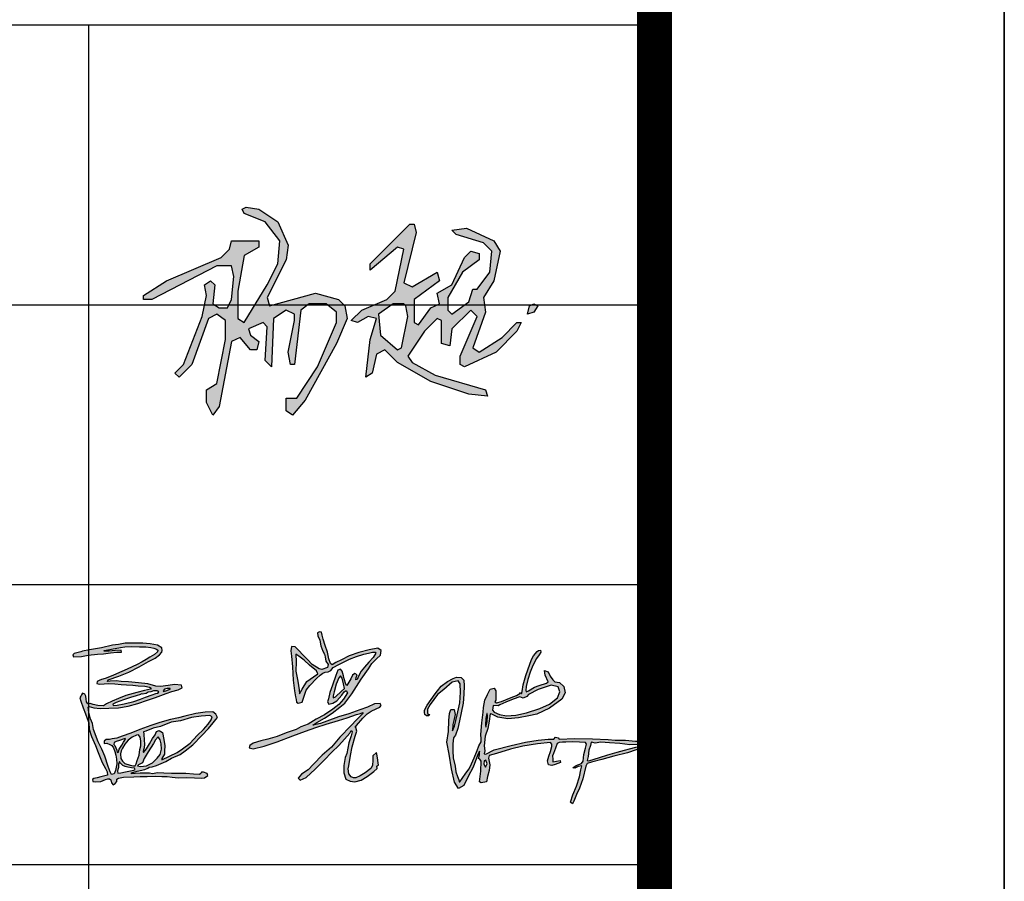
# Model space of a CAD drawing. Extents: x -302077 to 107904, y -9283 to 295706.
# Tile 276 of 297: x 105089 to 107904, y 187861 to 190324. Entities that reach past the tile are written whole.
import ezdxf

# ---------------------------------------------------------------- set-up
doc = ezdxf.new("R2010")
doc.units = 0
doc.header["$LTSCALE"] = 500
doc.header["$MEASUREMENT"] = 0
doc.layers.get('0').update_dxf_attribs({"linetype": 'CONTINUOUS'})
doc.layers.add('PUB_TITLE', color=4, linetype='CONTINUOUS')

# ---------------------------------------------------------------- blocks, each defined once
blk = doc.blocks.new('A$C0D8D3458')
at = {"linetype": 'Continuous'}
h = blk.add_hatch(color=256, dxfattribs=at)
h.paths.add_polyline_path([(125, 52), (124, 53), (119, 53), (112, 48), (113, 38), (121, 31), (123, 32), (126, 47)], flags=16)
h.paths.add_polyline_path([(186, 53), (188, 52), (186, 49), (183, 48), (184, 52)])
h.paths.add_polyline_path([(127, 91), (129, 91), (130, 87), (124, 63), (128, 61), (140, 68), (141, 64), (129, 55), (129, 44), (131, 43), (137, 51), (141, 53), (140, 58), (147, 62), (153, 75), (156, 78), (160, 77), (160, 74), (152, 68), (145, 56), (145, 50), (147, 48), (155, 54), (157, 60), (159, 60), (165, 68), (166, 78), (162, 82), (149, 86), (147, 88), (154, 89), (167, 83), (170, 78), (167, 64), (162, 56), (163, 49), (157, 32), (160, 30), (171, 37), (178, 44), (180, 44), (178, 40), (168, 30), (153, 23), (151, 24), (151, 28), (159, 47), (156, 50), (147, 41), (146, 33), (142, 34), (142, 45), (140, 46), (134, 40), (126, 28), (128, 25), (139, 19), (163, 12), (164, 9), (155, 10), (137, 16), (121, 25), (115, 31), (111, 29), (109, 20), (106, 18), (108, 36), (111, 46), (107, 47), (102, 44), (99, 45), (104, 50), (116, 55), (120, 59), (124, 79), (121, 80), (108, 69), (108, 72)])
h.paths.add_polyline_path([(49, 99), (55, 98), (64, 92), (69, 81), (68, 74), (59, 56), (60, 52), (82, 58), (93, 55), (96, 52), (97, 46), (92, 34), (77, 7), (71, 0), (68, 2), (68, 8), (73, 8), (83, 23), (92, 44), (92, 49), (87, 53), (79, 53), (75, 50), (72, 24), (70, 24), (69, 30), (72, 45), (72, 48), (68, 50), (62, 46), (61, 23), (58, 26), (59, 42), (57, 44), (50, 41), (51, 38), (55, 35), (54, 31), (51, 31), (46, 37), (42, 35), (36, 4), (33, 0), (30, 6), (30, 12), (35, 15), (39, 36), (39, 45), (35, 48), (31, 46), (23, 24), (17, 18), (15, 20), (19, 24), (28, 47), (30, 57), (29, 62), (32, 64), (34, 62), (33, 53), (36, 51), (40, 51), (42, 55), (43, 66), (42, 71), (35, 71), (4, 55), (0, 55), (0, 57), (11, 64), (37, 75), (41, 79), (42, 83), (55, 83), (55, 80), (48, 76), (45, 59), (45, 46), (48, 44), (59, 62), (64, 72), (65, 83), (58, 92), (48, 96), (47, 98)])
for points in [[(49, 99), (55, 98), (64, 92), (69, 81), (68, 74), (59, 56), (60, 52), (82, 58), (93, 55), (96, 52), (97, 46), (92, 34), (77, 7), (71, 0), (68, 2), (68, 8), (73, 8), (83, 23), (92, 44), (92, 49), (87, 53), (79, 53), (75, 50), (72, 24), (70, 24), (69, 30), (72, 45), (72, 48), (68, 50), (62, 46), (61, 23), (58, 26), (59, 42), (57, 44), (50, 41), (51, 38), (55, 35), (54, 31), (51, 31), (46, 37), (42, 35), (36, 4), (33, 0), (30, 6), (30, 12), (35, 15), (39, 36), (39, 45), (35, 48), (31, 46), (23, 24), (17, 18), (15, 20), (19, 24), (28, 47), (30, 57), (29, 62), (32, 64), (34, 62), (33, 53), (36, 51), (40, 51), (42, 55), (43, 66), (42, 71), (35, 71), (4, 55), (0, 55), (0, 57), (11, 64), (37, 75), (41, 79), (42, 83), (55, 83), (55, 80), (48, 76), (45, 59), (45, 46), (48, 44), (59, 62), (64, 72), (65, 83), (58, 92), (48, 96), (47, 98), (49, 99)], [(127, 91), (129, 91), (130, 87), (124, 63), (128, 61), (140, 68), (141, 64), (129, 55), (129, 44), (131, 43), (137, 51), (141, 53), (140, 58), (147, 62), (153, 75), (156, 78), (160, 77), (160, 74), (152, 68), (145, 56), (145, 50), (147, 48), (155, 54), (157, 60), (159, 60), (165, 68), (166, 78), (162, 82), (149, 86), (147, 88), (154, 89), (167, 83), (170, 78), (167, 64), (162, 56), (163, 49), (157, 32), (160, 30), (171, 37), (178, 44), (180, 44), (178, 40), (168, 30), (153, 23), (151, 24), (151, 28), (159, 47), (156, 50), (147, 41), (146, 33), (142, 34), (142, 45), (140, 46), (134, 40), (126, 28), (128, 25), (139, 19), (163, 12), (164, 9), (155, 10), (137, 16), (121, 25), (115, 31), (111, 29), (109, 20), (106, 18), (108, 36), (111, 46), (107, 47), (102, 44), (99, 45), (104, 50), (116, 55), (120, 59), (124, 79), (121, 80), (108, 69), (108, 72), (127, 91)], [(125, 52), (124, 53), (119, 53), (112, 48), (113, 38), (121, 31), (123, 32), (126, 47), (125, 52)], [(186, 53), (188, 52), (186, 49), (183, 48), (184, 52), (186, 53)]]:
    blk.add_lwpolyline(points, dxfattribs=at)
blk = doc.blocks.new('孟宪瑞')
h = blk.add_hatch(color=3)
h.paths.add_polyline_path([(2326.4, -442.2), (2320.2, -469.1), (2315.8, -505.3), (2317.7, -518.6), (2325.1, -489), (2329.3, -454.7), (2329.1, -442)], flags=16)
h.paths.add_polyline_path([(2392.1, -401.3), (2363.4, -398.6), (2358.8, -423.3), (2367.4, -436.7), (2397.6, -450.3), (2437.4, -459.8), (2489.7, -457.6), (2551.1, -448), (2626.9, -427.9), (2683.3, -404.4), (2730.3, -370.9), (2745.7, -338.7), (2736.1, -308.5), (2697.7, -298.1), (2623.4, -318.4), (2566.2, -344.8), (2557.4, -356.7), (2535.2, -364.4), (2517.9, -356.3), (2479.2, -366.7), (2437.1, -382.4), (2402.2, -395.8)], flags=16)
h.paths.add_polyline_path([(2917.7, -634.2), (2909.6, -631.1), (2903.5, -649.2), (2894.3, -674.8), (2887.6, -711.9), (2882.3, -733.1), (2891.1, -735.5), (2951.7, -719), (2999, -706.7), (3052.7, -695.1), (3094.5, -684.4), (3124.5, -678.9), (3160.6, -671.2), (3197.4, -664.6), (3187.3, -657.4), (3127.3, -655.8), (3070.1, -646.4), (3011.7, -639.5), (2963.4, -633.9), (2932.2, -637.3)], flags=16)
h.paths.add_polyline_path([(2299.4, -708.4), (2296.6, -726.7), (2305.6, -744), (2315, -725.3), (2308.7, -704.7)], flags=16)
h.paths.add_polyline_path([(1991.6, -416.6), (1991.6, -426.7), (1997.9, -431.6), (2003.8, -432.3), (1996.3, -439.6), (1983.9, -438), (1976, -431.1), (1973.3, -418.5), (1974.6, -405.3), (1991.1, -378.5), (2015.2, -348), (2039.6, -317.5), (2053, -299.4), (2076, -274.1), (2111.5, -250.6), (2145.8, -235), (2163.5, -228.6), (2190, -230.9), (2204.4, -246.5), (2205.7, -279.3), (2202.2, -326.7), (2194.6, -377), (2181, -431.4), (2170.6, -475.7), (2158.1, -518.4), (2142.5, -556.4), (2131.9, -570.7), (2125.4, -604), (2124.2, -643.6), (2124.6, -683.6), (2132.5, -730.3), (2136.3, -763.9), (2144, -790.2), (2150.8, -809.1), (2151.2, -819.9), (2155.5, -821), (2169.5, -803.3), (2192.7, -772.8), (2211.1, -750.3), (2226.1, -721.8), (2243.8, -687.9), (2262.5, -647.2), (2273.2, -622), (2286.7, -600.8), (2288.2, -582.8), (2287.6, -558.5), (2295.2, -493), (2306.1, -433.1), (2308.7, -407.5), (2318.4, -365.5), (2334.4, -334.7), (2344.6, -315.5), (2352.2, -304.7), (2374.3, -300.9), (2383.3, -315.5), (2382.3, -349.9), (2379.9, -368.6), (2373.7, -378.2), (2384, -384), (2411.6, -376.9), (2467.5, -357.2), (2499.7, -347.5), (2519.2, -337.1), (2521.8, -330.9), (2527.3, -338.7), (2531.3, -326.2), (2539.1, -289.1), (2556.1, -237.4), (2569.1, -206.2), (2593.6, -148.7), (2606.3, -127.9), (2628.1, -103.9), (2635.5, -99.4), (2646.2, -97.9), (2647.1, -108.4), (2638.3, -123.1), (2621.7, -142.6), (2599.6, -182.9), (2581.7, -218.6), (2567.9, -259.8), (2555.5, -298.8), (2552.5, -320.8), (2555.2, -328.9), (2567.2, -324.7), (2603.4, -304.2), (2629.3, -296.1), (2672.8, -284.9), (2682, -279.1), (2666.5, -239.7), (2663.4, -213.6), (2684.5, -221.4), (2693.5, -246.4), (2708.9, -267.7), (2719.1, -279.5), (2744.7, -284.9), (2768.2, -309), (2775.7, -344.5), (2754, -380.8), (2682.7, -428.5), (2608.3, -458.8), (2563.2, -466.3), (2503.7, -473.5), (2443.6, -476.8), (2387.5, -464.2), (2353.7, -445.7), (2344.4, -444.8), (2337.6, -485.4), (2327.3, -526.4), (2310.8, -569.1), (2303.6, -623.2), (2304.5, -652.8), (2300.7, -669.7), (2309.1, -671), (2357.7, -648.6), (2455.4, -629.6), (2538, -614.4), (2610.5, -606.6), (2665.6, -602.8), (2698.3, -605.1), (2708.3, -593.6), (2723.6, -597.8), (2728.6, -605.1), (2816.8, -605.8), (2916.7, -611.6), (3006.5, -620.1), (3045.6, -626.9), (3103.3, -628), (3159.3, -637.5), (3217, -639.1), (3265.5, -649.3), (3288.3, -656.1), (3283.3, -665.1), (3254.4, -673), (3210.3, -675.3), (3160.9, -685.6), (3111.8, -700.1), (3034.2, -715.7), (2964.2, -731.1), (2906.4, -744), (2880.3, -749.9), (2871.8, -765.3), (2852, -835.9), (2831.4, -887.2), (2811.8, -923), (2795.3, -959.2), (2787.3, -974.1), (2776, -965.4), (2792.1, -924.5), (2815.4, -875.2), (2833.1, -824.8), (2843.5, -784), (2849.2, -763.2), (2829.7, -766.1), (2809.2, -774.5), (2797.7, -770.7), (2817.3, -759.5), (2849.5, -749.7), (2859, -736.1), (2864, -699.6), (2876.2, -663.6), (2881.9, -641.9), (2877, -630.7), (2843.6, -627.6), (2801.7, -623.7), (2765.6, -623.6), (2746.7, -623.6), (2727.6, -623.6), (2715.9, -629.9), (2705.3, -656.4), (2692.5, -684.7), (2687.6, -697.3), (2687.3, -716.7), (2687.9, -731.8), (2707.9, -730.1), (2728.2, -727.2), (2730.5, -738.1), (2699, -748.6), (2680.2, -752.1), (2662.2, -748.4), (2657.3, -725.8), (2665.6, -699.5), (2676.6, -672.9), (2684.6, -645.2), (2686.6, -631.8), (2678.9, -622.7), (2604.3, -626.1), (2521.8, -635.3), (2451.4, -650), (2370.8, -669.4), (2329.3, -680.2), (2323.7, -693.5), (2330.3, -733), (2323.7, -764.8), (2314.4, -798.6), (2305.7, -827.8), (2276, -831.9), (2267.2, -826.8), (2276.5, -765.8), (2281.6, -710.4), (2275.5, -698.7), (2267.8, -693.5), (2273.4, -673.5), (2274.9, -653), (2262.1, -677.1), (2234.9, -741.7), (2203.6, -793), (2178, -842.1), (2146.2, -857.5), (2126.2, -820.6), (2112.4, -744.3), (2102.6, -660.7), (2093.4, -593.6), (2105.6, -533.1), (2109.6, -471.3), (2114.9, -431.8), (2124.6, -409.1), (2142.7, -410.8), (2146.4, -438.2), (2137.1, -472.9), (2130.2, -495.1), (2127.4, -530.3), (2139.9, -505.2), (2158.1, -441.4), (2177.1, -375), (2183.9, -313.8), (2183.4, -266.7), (2172.1, -249.9), (2137.6, -254.9), (2088.7, -294.3), (2051.5, -321.1), (2007.9, -375.9), (1991.2, -400.8)])
h.paths.add_polyline_path([(1262.1, -55.2), (1260.9, -99.9), (1256.6, -152.1), (1265.7, -208.8), (1270.5, -258.6), (1272.4, -281.5), (1289, -255.8), (1317.5, -213.9), (1355.5, -189), (1380.4, -173.6), (1373.7, -155.8), (1335.7, -121.6), (1306.6, -91.9), (1278.1, -67.3)], flags=16)
h.paths.add_polyline_path([(1507.6, -190.4), (1498.1, -200), (1481.2, -236.1), (1467.7, -278.8), (1461.2, -300.3), (1462, -311.9), (1475.5, -306.8), (1510.7, -276.2), (1527.2, -262.7), (1523.1, -236.2), (1516.5, -203.3)], flags=16)
h.paths.add_polyline_path([(1412.2, 61.9), (1401.9, 64.9), (1389.2, 58.6), (1391.6, 41.7), (1401.4, 16.2), (1404.9, -15.2), (1414.2, -45.4), (1424.6, -62.5), (1425.9, -79.4), (1430.1, -103.2), (1441.5, -122.6), (1438, -139.9), (1405.5, -149.7), (1389.7, -144.7), (1352.1, -119.2), (1326.6, -89.5), (1300.1, -60.8), (1279.9, -36.1), (1259.4, -13.8), (1239.5, -11.7), (1234.6, -35), (1235.7, -66.5), (1238.5, -125.9), (1239.1, -201.1), (1245.3, -262.8), (1249.3, -296.9), (1250.7, -311.8), (1252, -326.9), (1261.8, -332.9), (1285.1, -329.6), (1298.2, -296.3), (1311.1, -261.9), (1332.9, -235.9), (1372.3, -198.3), (1394.3, -180.1), (1409.1, -170.7), (1423.4, -165), (1438.9, -165), (1454.9, -157.4), (1469.2, -140.9), (1501.5, -125.7), (1563.1, -98.4), (1604.6, -85.1), (1645.8, -73.5), (1673.1, -68.5), (1696.7, -64.4), (1711.7, -65), (1714.3, -71.6), (1697.3, -95.8), (1672.2, -120.2), (1646.5, -147.9), (1626.7, -169.1), (1609.9, -196.8), (1602.4, -214.8), (1594.8, -217.5), (1596.1, -204), (1602.9, -189.3), (1589.6, -179.8), (1576.1, -189.8), (1566.4, -209.9), (1548.1, -236.9), (1541.8, -247), (1535.7, -237.8), (1528.7, -207.9), (1525.6, -190.7), (1520, -164.6), (1509.7, -151.5), (1494.7, -157.6), (1483.1, -187.7), (1460, -240.1), (1444.3, -282.3), (1433.9, -316.5), (1428.8, -332.9), (1436, -347.8), (1458.6, -342.3), (1482, -329.7), (1510.9, -300.4), (1524.6, -280.9), (1536.8, -274.6), (1544.4, -288.6), (1519.7, -322.7), (1492.1, -351.8), (1456.1, -376.9), (1408.7, -405.5), (1358.8, -429.2), (1313.8, -454), (1271.7, -468), (1242.8, -480.9), (1187.1, -498.6), (1133.7, -516.3), (1081.6, -528.2), (1040.2, -536.8), (997.4, -548.1), (976.8, -559.1), (973.6, -573.5), (994.7, -580.6), (1057.6, -567.1), (1132.7, -545.9), (1222.6, -517.5), (1296.4, -494.2), (1356.1, -475.9), (1414.9, -460), (1484.8, -441.8), (1534.6, -428.7), (1588.1, -413), (1611.5, -407.8), (1624.9, -403.2), (1625.8, -409.3), (1588.5, -441.7), (1554.3, -475.5), (1489.3, -536.1), (1439.1, -590.5), (1383.1, -633.9), (1332.6, -682.8), (1301.7, -712.5), (1261.3, -735.7), (1242.3, -756.9), (1252.7, -770), (1287.3, -755.6), (1341.5, -710.4), (1394.1, -661.7), (1440.4, -619.1), (1480.8, -582.7), (1513.6, -549), (1547.1, -516), (1554.6, -501.7), (1559.6, -510), (1553.3, -532.6), (1538, -570.3), (1523.2, -630.7), (1514.3, -653.2), (1504.8, -697.3), (1502, -739.9), (1510.9, -776.2), (1535.3, -787.9), (1561.1, -792.8), (1598.2, -785.8), (1633.8, -766.2), (1671.4, -739.1), (1692.3, -723.7), (1690.2, -709.4), (1699.9, -704.1), (1698.7, -692.8), (1696.8, -676.2), (1694.3, -652), (1692.3, -632.6), (1670.4, -651.2), (1668.7, -675.1), (1665.7, -704.9), (1656.1, -722.8), (1622.6, -745.5), (1593.3, -761.1), (1569, -770.1), (1555.9, -770.1), (1542.3, -763.7), (1530.3, -747.1), (1527.4, -717.7), (1532, -700.9), (1544.4, -643), (1555.7, -594.7), (1575.2, -535.5), (1586.5, -507), (1582.6, -487), (1577.7, -481.2), (1585.1, -475.7), (1624.6, -434.9), (1649.5, -411.8), (1672.1, -398.2), (1702.4, -385.1), (1722.6, -376.6), (1731.7, -368.8), (1724.8, -357), (1694.2, -357.9), (1653.9, -374.4), (1608.9, -387.3), (1545.1, -406.4), (1485.8, -421.9), (1418.8, -443.2), (1383.2, -454.4), (1339.3, -462.1), (1361.5, -447.2), (1406.4, -424.6), (1452.2, -399.7), (1496.1, -367.6), (1526.1, -344.8), (1567.1, -295.5), (1623.8, -213.5), (1668.6, -157.4), (1688.9, -129.4), (1716.5, -102.9), (1740.2, -84.1), (1744.9, -56.8), (1727.1, -43.4), (1677.3, -51.4), (1619.2, -63.7), (1562.5, -78.6), (1517.8, -99.1), (1486.2, -114.2), (1464.3, -125.9), (1454.6, -118.3), (1447.2, -90.1), (1440.5, -53.4), (1430.6, -14.2), (1420.2, 21.8), (1416.1, 45)])
h.paths.add_polyline_path([(393.4, -451.6), (380, -454.2), (381.2, -467.7), (381.8, -502.7), (382, -524.3), (380, -545.7), (375.4, -557.4), (372, -566.7), (374.9, -571.3), (391.4, -551.2), (409.8, -524.3), (429.2, -494), (444.5, -475.1), (453, -457.1), (468.3, -451.6), (486.3, -463.9), (492.9, -504.3), (496.5, -539.7), (494.2, -568.3), (492, -586.8), (475.3, -611.2), (476.4, -618.4), (519.4, -598.8), (563.7, -580.3), (595.6, -560.3), (640.5, -530.6), (682.4, -489.4), (718.6, -457.9), (747.3, -428), (765.7, -404.4), (771.5, -388.6), (759.6, -380.6), (710.2, -382.2), (655.7, -387.3), (590.8, -401.9), (539.5, -407.3), (476.8, -428.7), (435.8, -436.4)], flags=16)
h.paths.add_polyline_path([(460.5, -486.7), (445.4, -502.4), (432.3, -522.9), (400.5, -568.6), (375.8, -605.7), (365.2, -630.4), (343.2, -639.5), (336.3, -645.1), (354.3, -650.3), (388.4, -647.7), (421.9, -632.8), (450.1, -607.7), (468.7, -587.6), (476.4, -556.6), (477.2, -527.7), (471.2, -503.8)], flags=16)
h.paths.add_polyline_path([(338.6, -471.2), (314.6, -482.5), (291.2, -498.8), (271.1, -520.1), (256.6, -540.8), (248, -556.8), (242.7, -573.9), (244.6, -600.4), (252.8, -614.9), (265.5, -628.8), (295.1, -639.6), (314.4, -644.3), (323.3, -644.2), (329.9, -634), (336.9, -615.3), (349.6, -586.2), (354.1, -553.4), (359.9, -533.1), (363, -504.9), (358.9, -484.9), (350.4, -470.6)], flags=16)
h.paths.add_polyline_path([(233.9, -623.1), (229.7, -629.5), (228, -650.3), (224.9, -661.6), (222, -670.8), (223.9, -682.5), (239.8, -680.5), (267.8, -675.8), (296.6, -672), (315.3, -668.8), (321.9, -665.4), (318.8, -658.4), (301.7, -655.5), (281.9, -650.5), (267.4, -646.1), (254.3, -639.2), (246.8, -631.5), (240.7, -625.3), (239.7, -623.2), (235.8, -617.2), (233.5, -617.3)], flags=16)
h.paths.add_polyline_path([(269, -488.6), (242, -497.3), (223.3, -502.3), (211.2, -507), (208.2, -518.5), (213.3, -524.4), (219.4, -538.3), (223.7, -552), (225.5, -564.4), (231.9, -562.7), (237.7, -546.5), (253.4, -524.1), (263.5, -507.6), (272.2, -497.2), (275.7, -488.2)], flags=16)
h.paths.add_polyline_path([(468, -226.6), (446.4, -226.3), (432.2, -230.8), (416.8, -232.6), (404.2, -238.1), (383.3, -241.6), (377.1, -238.8), (371.7, -242.2), (348.4, -249.5), (315.2, -258.1), (275.4, -269.3), (233.5, -282.5), (213.5, -290.1), (215.4, -298.1), (238.1, -297.2), (277, -290.9), (332.9, -280.1), (371.9, -268.7), (400.4, -260.2), (438.8, -248.1), (459, -241.5), (469.8, -239.7), (477, -233.7), (473.8, -228.1)], flags=16)
h.paths.add_polyline_path([(542.3, -217.2), (524.8, -216.9), (510.3, -219.8), (502.4, -227.3), (503.4, -232.2), (515.9, -228.9), (542, -221)], flags=16)
h.paths.add_polyline_path([(46.2, 13.5), (7.7, 6.9), (0, 0), (3.9, -12.2), (49, -12.2), (87.3, -6.9), (139.3, -2.8), (173.1, -2.8), (213, 0.1), (248.8, 1.9), (275.3, 1.9), (275.3, 12.4), (241.5, 12.4), (206.3, 10.7), (178.8, 10.7), (178.8, 15.7), (220.8, 21.8), (271.1, 27.4), (296.5, 30.7), (334.1, 30.7), (379.9, 27.6), (414.7, 24.7), (442.4, 20), (460, 14.8), (474.1, 10), (482.2, 3), (480.5, -6.7), (461.3, -19.6), (434.2, -34.8), (413.3, -46.5), (389.9, -58.9), (362, -71.9), (333, -83.7), (304.5, -96.4), (272.7, -108.6), (224.7, -127), (200.9, -135), (176.8, -143.7), (155.3, -148.6), (142.9, -153.1), (130.1, -158.1), (128.9, -168.9), (143, -172.8), (196.5, -172.8), (230.4, -175.7), (265.1, -180.8), (296.4, -184.5), (332.2, -187.6), (361.9, -193.3), (398.2, -196.6), (424.6, -204.3), (434.9, -210.2), (429.6, -215.4), (396.8, -222.3), (353.1, -230.7), (289.9, -245.1), (247.4, -260.1), (209.9, -272.4), (177.1, -286.9), (165.7, -293.2), (158.9, -296.8), (127.5, -294.7), (101.9, -286.1), (85, -281.5), (72.5, -281.5), (65.1, -270), (62.9, -255.4), (62.9, -237.4), (57.9, -226), (45.4, -219.6), (39.3, -229), (34.2, -237.6), (28.6, -245.9), (34, -265.2), (44.5, -302.9), (55.9, -338.1), (63.6, -364.8), (72.4, -389.2), (72.4, -424.7), (84.5, -468.3), (103.8, -519.2), (117.3, -559), (137.2, -617), (155.8, -651.7), (163.6, -672.3), (163.6, -690.1), (127.2, -697.9), (106.3, -702.3), (85.5, -705.4), (79.4, -710.7), (79.4, -721.8), (96.5, -724.8), (125.6, -724.8), (152.4, -714.6), (165.3, -711.1), (175.3, -711.1), (181.5, -718.2), (184.2, -734.5), (193.9, -745.9), (206.3, -740.2), (214.8, -728.9), (215.7, -716.3), (225.6, -710.5), (254.4, -706), (312.2, -706), (348.9, -706), (387.9, -708.2), (433.6, -708.2), (471.2, -711.7), (500.8, -714.3), (529.9, -718.3), (563.5, -723.3), (609.7, -725), (655.7, -728.6), (695.4, -732.1), (712, -730.6), (731.6, -719.4), (728.3, -706.2), (708.5, -698.5), (696.9, -698.5), (692.6, -706.4), (685.5, -711.6), (651.3, -706.8), (608.3, -702.2), (563.4, -699.7), (527.2, -696.9), (483.3, -693.6), (447.6, -690.3), (419.8, -694.2), (403.2, -689.9), (388.7, -689.9), (374.6, -688.4), (350.6, -688.4), (320.5, -688.4), (301.3, -688.4), (301.3, -684.2), (333.4, -675.2), (376.7, -668.1), (394.4, -662.3), (402.2, -656.9), (419.1, -655.2), (444.5, -648), (497.9, -628), (531.4, -611.8), (581, -591.8), (609.4, -573.6), (654.9, -541.5), (709.1, -490.3), (748.6, -452.9), (775.3, -423.1), (792.2, -404.2), (802, -393.1), (793.9, -373.3), (777.3, -360.2), (734.2, -360.2), (680.2, -364.9), (618.2, -377.5), (581, -384), (535.8, -392.8), (473.5, -407.1), (422.2, -420.6), (359, -441), (308.1, -458.2), (257, -473.6), (226.6, -482.8), (200.4, -486.7), (185.8, -490.1), (176.3, -487.9), (165.9, -487.9), (154.9, -498.1), (154.9, -510), (169.9, -510), (185.9, -517.2), (196.6, -524.4), (206.5, -538.2), (212.7, -559), (216.8, -579.4), (219.6, -601.6), (220.7, -627.9), (211.5, -666.5), (201.9, -684.6), (188, -688.1), (181.3, -672), (170.5, -641.6), (154.3, -582.7), (138.9, -540.9), (121.3, -500.3), (97.1, -429), (92.7, -394.4), (82.9, -366.7), (76.3, -330.1), (72.1, -301.1), (79, -296.5), (105.5, -305.6), (140.2, -311.4), (189.5, -312.6), (243.7, -312.6), (299, -306.4), (354.1, -293.9), (410.8, -276.1), (455.8, -262.9), (487.2, -254.7), (517.5, -243.8), (549.6, -233.3), (586.5, -226.7), (610.3, -216.7), (606.3, -200.4), (567.1, -195.5), (531.8, -200.1), (488.2, -203.3), (461.6, -200.4), (417, -183.7), (364.6, -175.8), (308.2, -169), (266.9, -164.4), (239.3, -158.6), (204.6, -158.8), (189.4, -159.9), (192.4, -152.3), (254, -134.3), (312, -114.3), (372, -86.5), (425.7, -58.9), (465.6, -41.3), (490.3, -24.5), (503.7, -10), (507.4, 0.5), (505.9, 15.3), (481, 31.9), (440.9, 40.8), (399.3, 46.4), (358.5, 48.9), (299.2, 50.7), (260.9, 44.9), (226.4, 42.7), (164.8, 30.3), (96.3, 22.4), (55.8, 17.4)])
for points in [[(1412.2, 61.9), (1401.9, 64.9), (1389.2, 58.6), (1391.6, 41.7), (1401.4, 16.2), (1404.9, -15.2), (1414.2, -45.4), (1424.6, -62.5), (1425.9, -79.4), (1430.1, -103.2), (1441.5, -122.6), (1438, -139.9), (1405.5, -149.7), (1389.7, -144.7), (1352.1, -119.2), (1326.6, -89.5), (1300.1, -60.8), (1279.9, -36.1), (1259.4, -13.8), (1239.5, -11.7), (1234.6, -35), (1235.7, -66.5), (1238.5, -125.9), (1239.1, -201.1), (1245.3, -262.8), (1249.3, -296.9), (1250.7, -311.8), (1252, -326.9), (1261.8, -332.9), (1285.1, -329.6), (1298.2, -296.3), (1311.1, -261.9), (1332.9, -235.9), (1372.3, -198.3), (1394.3, -180.1), (1409.1, -170.7), (1423.4, -165), (1438.9, -165), (1454.9, -157.4), (1469.2, -140.9), (1501.5, -125.7), (1563.1, -98.4), (1604.6, -85.1), (1645.8, -73.5), (1673.1, -68.5), (1696.7, -64.4), (1711.7, -65), (1714.3, -71.6), (1697.3, -95.8), (1672.2, -120.2), (1646.5, -147.9), (1626.7, -169.1), (1609.9, -196.8), (1602.4, -214.8), (1594.8, -217.5), (1596.1, -204), (1602.9, -189.3), (1589.6, -179.8), (1576.1, -189.8), (1566.4, -209.9), (1548.1, -236.9), (1541.8, -247), (1535.7, -237.8), (1528.7, -207.9), (1525.6, -190.7), (1520, -164.6), (1509.7, -151.5), (1494.7, -157.6), (1483.1, -187.7), (1460, -240.1), (1444.3, -282.3), (1433.9, -316.5), (1428.8, -332.9), (1436, -347.8), (1458.6, -342.3), (1482, -329.7), (1510.9, -300.4), (1524.6, -280.9), (1536.8, -274.6), (1544.4, -288.6), (1519.7, -322.7), (1492.1, -351.8), (1456.1, -376.9), (1408.7, -405.5), (1358.8, -429.2), (1313.8, -454), (1271.7, -468), (1242.8, -480.9), (1187.1, -498.6), (1133.7, -516.3), (1081.6, -528.2), (1040.2, -536.8), (997.4, -548.1), (976.8, -559.1), (973.6, -573.5), (994.7, -580.6), (1057.6, -567.1), (1132.7, -545.9), (1222.6, -517.5), (1296.4, -494.2), (1356.1, -475.9), (1414.9, -460), (1484.8, -441.8), (1534.6, -428.7), (1588.1, -413), (1611.5, -407.8), (1624.9, -403.2), (1625.8, -409.3), (1588.5, -441.7), (1554.3, -475.5), (1489.3, -536.1), (1439.1, -590.5), (1383.1, -633.9), (1332.6, -682.8), (1301.7, -712.5), (1261.3, -735.7), (1242.3, -756.9), (1252.7, -770), (1287.3, -755.6), (1341.5, -710.4), (1394.1, -661.7), (1440.4, -619.1), (1480.8, -582.7), (1513.6, -549), (1547.1, -516), (1554.6, -501.7), (1559.6, -510), (1553.3, -532.6), (1538, -570.3), (1523.2, -630.7), (1514.3, -653.2), (1504.8, -697.3), (1502, -739.9), (1510.9, -776.2), (1535.3, -787.9), (1561.1, -792.8), (1598.2, -785.8), (1633.8, -766.2), (1671.4, -739.1), (1692.3, -723.7), (1690.2, -709.4), (1699.9, -704.1), (1698.7, -692.8), (1696.8, -676.2), (1694.3, -652), (1692.3, -632.6), (1670.4, -651.2), (1668.7, -675.1), (1665.7, -704.9), (1656.1, -722.8), (1622.6, -745.5), (1593.3, -761.1), (1569, -770.1), (1555.9, -770.1), (1542.3, -763.7), (1530.3, -747.1), (1527.4, -717.7), (1532, -700.9), (1544.4, -643), (1555.7, -594.7), (1575.2, -535.5), (1586.5, -507), (1582.6, -487), (1577.7, -481.2), (1585.1, -475.7), (1624.6, -434.9), (1649.5, -411.8), (1672.1, -398.2), (1702.4, -385.1), (1722.6, -376.6), (1731.7, -368.8), (1724.8, -357), (1694.2, -357.9), (1653.9, -374.4), (1608.9, -387.3), (1545.1, -406.4), (1485.8, -421.9), (1418.8, -443.2), (1383.2, -454.4), (1339.3, -462.1), (1361.5, -447.2), (1406.4, -424.6), (1452.2, -399.7), (1496.1, -367.6), (1526.1, -344.8), (1567.1, -295.5), (1623.8, -213.5), (1668.6, -157.4), (1688.9, -129.4), (1716.5, -102.9), (1740.2, -84.1), (1744.9, -56.8), (1727.1, -43.4), (1677.3, -51.4), (1619.2, -63.7), (1562.5, -78.6), (1517.8, -99.1), (1486.2, -114.2), (1464.3, -125.9), (1454.6, -118.3), (1447.2, -90.1), (1440.5, -53.4), (1430.6, -14.2), (1420.2, 21.8), (1416.1, 45)], [(46.2, 13.5), (7.7, 6.9), (0, 0), (3.9, -12.2), (49, -12.2), (87.3, -6.9), (139.3, -2.8), (173.1, -2.8), (213, 0.1), (248.8, 1.9), (275.3, 1.9), (275.3, 12.4), (241.5, 12.4), (206.3, 10.7), (178.8, 10.7), (178.8, 15.7), (220.8, 21.8), (271.1, 27.4), (296.5, 30.7), (334.1, 30.7), (379.9, 27.6), (414.7, 24.7), (442.4, 20), (460, 14.8), (474.1, 10), (482.2, 3), (480.5, -6.7), (461.3, -19.6), (434.2, -34.8), (413.3, -46.5), (389.9, -58.9), (362, -71.9), (333, -83.7), (304.5, -96.4), (272.7, -108.6), (224.7, -127), (200.9, -135), (176.8, -143.7), (155.3, -148.6), (142.9, -153.1), (130.1, -158.1), (128.9, -168.9), (143, -172.8), (196.5, -172.8), (230.4, -175.7), (265.1, -180.8), (296.4, -184.5), (332.2, -187.6), (361.9, -193.3), (398.2, -196.6), (424.6, -204.3), (434.9, -210.2), (429.6, -215.4), (396.8, -222.3), (353.1, -230.7), (289.9, -245.1), (247.4, -260.1), (209.9, -272.4), (177.1, -286.9), (165.7, -293.2), (158.9, -296.8), (127.5, -294.7), (101.9, -286.1), (85, -281.5), (72.5, -281.5), (65.1, -270), (62.9, -255.4), (62.9, -237.4), (57.9, -226), (45.4, -219.6), (39.3, -229), (34.2, -237.6), (28.6, -245.9), (34, -265.2), (44.5, -302.9), (55.9, -338.1), (63.6, -364.8), (72.4, -389.2), (72.4, -424.7), (84.5, -468.3), (103.8, -519.2), (117.3, -559), (137.2, -617), (155.8, -651.7), (163.6, -672.3), (163.6, -690.1), (127.2, -697.9), (106.3, -702.3), (85.5, -705.4), (79.4, -710.7), (79.4, -721.8), (96.5, -724.8), (125.6, -724.8), (152.4, -714.6), (165.3, -711.1), (175.3, -711.1), (181.5, -718.2), (184.2, -734.5), (193.9, -745.9), (206.3, -740.2), (214.8, -728.9), (215.7, -716.3), (225.6, -710.5), (254.4, -706), (312.2, -706), (348.9, -706), (387.9, -708.2), (433.6, -708.2), (471.2, -711.7), (500.8, -714.3), (529.9, -718.3), (563.5, -723.3), (609.7, -725), (655.7, -728.6), (695.4, -732.1), (712, -730.6), (731.6, -719.4), (728.3, -706.2), (708.5, -698.5), (696.9, -698.5), (692.6, -706.4), (685.5, -711.6), (651.3, -706.8), (608.3, -702.2), (563.4, -699.7), (527.2, -696.9), (483.3, -693.6), (447.6, -690.3), (419.8, -694.2), (403.2, -689.9), (388.7, -689.9), (374.6, -688.4), (350.6, -688.4), (320.5, -688.4), (301.3, -688.4), (301.3, -684.2), (333.4, -675.2), (376.7, -668.1), (394.4, -662.3), (402.2, -656.9), (419.1, -655.2), (444.5, -648), (497.9, -628), (531.4, -611.8), (581, -591.8), (609.4, -573.6), (654.9, -541.5), (709.1, -490.3), (748.6, -452.9), (775.3, -423.1), (792.2, -404.2), (802, -393.1), (793.9, -373.3), (777.3, -360.2), (734.2, -360.2), (680.2, -364.9), (618.2, -377.5), (581, -384), (535.8, -392.8), (473.5, -407.1), (422.2, -420.6), (359, -441), (308.1, -458.2), (257, -473.6), (226.6, -482.8), (200.4, -486.7), (185.8, -490.1), (176.3, -487.9), (165.9, -487.9), (154.9, -498.1), (154.9, -510), (169.9, -510), (185.9, -517.2), (196.6, -524.4), (206.5, -538.2), (212.7, -559), (216.8, -579.4), (219.6, -601.6), (220.7, -627.9), (211.5, -666.5), (201.9, -684.6), (188, -688.1), (181.3, -672), (170.5, -641.6), (154.3, -582.7), (138.9, -540.9), (121.3, -500.3), (97.1, -429), (92.7, -394.4), (82.9, -366.7), (76.3, -330.1), (72.1, -301.1), (79, -296.5), (105.5, -305.6), (140.2, -311.4), (189.5, -312.6), (243.7, -312.6), (299, -306.4), (354.1, -293.9), (410.8, -276.1), (455.8, -262.9), (487.2, -254.7), (517.5, -243.8), (549.6, -233.3), (586.5, -226.7), (610.3, -216.7), (606.3, -200.4), (567.1, -195.5), (531.8, -200.1), (488.2, -203.3), (461.6, -200.4), (417, -183.7), (364.6, -175.8), (308.2, -169), (266.9, -164.4), (239.3, -158.6), (204.6, -158.8), (189.4, -159.9), (192.4, -152.3), (254, -134.3), (312, -114.3), (372, -86.5), (425.7, -58.9), (465.6, -41.3), (490.3, -24.5), (503.7, -10), (507.4, 0.5), (505.9, 15.3), (481, 31.9), (440.9, 40.8), (399.3, 46.4), (358.5, 48.9), (299.2, 50.7), (260.9, 44.9), (226.4, 42.7), (164.8, 30.3), (96.3, 22.4), (55.8, 17.4)], [(1262.1, -55.2), (1260.9, -99.9), (1256.6, -152.1), (1265.7, -208.8), (1270.5, -258.6), (1272.4, -281.5), (1289, -255.8), (1317.5, -213.9), (1355.5, -189), (1380.4, -173.6), (1373.7, -155.8), (1335.7, -121.6), (1306.6, -91.9), (1278.1, -67.3)], [(1991.6, -416.6), (1991.6, -426.7), (1997.9, -431.6), (2003.8, -432.3), (1996.3, -439.6), (1983.9, -438), (1976, -431.1), (1973.3, -418.5), (1974.6, -405.3), (1991.1, -378.5), (2015.2, -348), (2039.6, -317.5), (2053, -299.4), (2076, -274.1), (2111.5, -250.6), (2145.8, -235), (2163.5, -228.6), (2190, -230.9), (2204.4, -246.5), (2205.7, -279.3), (2202.2, -326.7), (2194.6, -377), (2181, -431.4), (2170.6, -475.7), (2158.1, -518.4), (2142.5, -556.4), (2131.9, -570.7), (2125.4, -604), (2124.2, -643.6), (2124.6, -683.6), (2132.5, -730.3), (2136.3, -763.9), (2144, -790.2), (2150.8, -809.1), (2151.2, -819.9), (2155.5, -821), (2169.5, -803.3), (2192.7, -772.8), (2211.1, -750.3), (2226.1, -721.8), (2243.8, -687.9), (2262.5, -647.2), (2273.2, -622), (2286.7, -600.8), (2288.2, -582.8), (2287.6, -558.5), (2295.2, -493), (2306.1, -433.1), (2308.7, -407.5), (2318.4, -365.5), (2334.4, -334.7), (2344.6, -315.5), (2352.2, -304.7), (2374.3, -300.9), (2383.3, -315.5), (2382.3, -349.9), (2379.9, -368.6), (2373.7, -378.2), (2384, -384), (2411.6, -376.9), (2467.5, -357.2), (2499.7, -347.5), (2519.2, -337.1), (2521.8, -330.9), (2527.3, -338.7), (2531.3, -326.2), (2539.1, -289.1), (2556.1, -237.4), (2569.1, -206.2), (2593.6, -148.7), (2606.3, -127.9), (2628.1, -103.9), (2635.5, -99.4), (2646.2, -97.9), (2647.1, -108.4), (2638.3, -123.1), (2621.7, -142.6), (2599.6, -182.9), (2581.7, -218.6), (2567.9, -259.8), (2555.5, -298.8), (2552.5, -320.8), (2555.2, -328.9), (2567.2, -324.7), (2603.4, -304.2), (2629.3, -296.1), (2672.8, -284.9), (2682, -279.1), (2666.5, -239.7), (2663.4, -213.6), (2684.5, -221.4), (2693.5, -246.4), (2708.9, -267.7), (2719.1, -279.5), (2744.7, -284.9), (2768.2, -309), (2775.7, -344.5), (2754, -380.8), (2682.7, -428.5), (2608.3, -458.8), (2563.2, -466.3), (2503.7, -473.5), (2443.6, -476.8), (2387.5, -464.2), (2353.7, -445.7), (2344.4, -444.8), (2337.6, -485.4), (2327.3, -526.4), (2310.8, -569.1), (2303.6, -623.2), (2304.5, -652.8), (2300.7, -669.7), (2309.1, -671), (2357.7, -648.6), (2455.4, -629.6), (2538, -614.4), (2610.5, -606.6), (2665.6, -602.8), (2698.3, -605.1), (2708.3, -593.6), (2723.6, -597.8), (2728.6, -605.1), (2816.8, -605.8), (2916.7, -611.6), (3006.5, -620.1), (3045.6, -626.9), (3103.3, -628), (3159.3, -637.5), (3217, -639.1), (3265.5, -649.3), (3288.3, -656.1), (3283.3, -665.1), (3254.4, -673), (3210.3, -675.3), (3160.9, -685.6), (3111.8, -700.1), (3034.2, -715.7), (2964.2, -731.1), (2906.4, -744), (2880.3, -749.9), (2871.8, -765.3), (2852, -835.9), (2831.4, -887.2), (2811.8, -923), (2795.3, -959.2), (2787.3, -974.1), (2776, -965.4), (2792.1, -924.5), (2815.4, -875.2), (2833.1, -824.8), (2843.5, -784), (2849.2, -763.2), (2829.7, -766.1), (2809.2, -774.5), (2797.7, -770.7), (2817.3, -759.5), (2849.5, -749.7), (2859, -736.1), (2864, -699.6), (2876.2, -663.6), (2881.9, -641.9), (2877, -630.7), (2843.6, -627.6), (2801.7, -623.7), (2765.6, -623.6), (2746.7, -623.6), (2727.6, -623.6), (2715.9, -629.9), (2705.3, -656.4), (2692.5, -684.7), (2687.6, -697.3), (2687.3, -716.7), (2687.9, -731.8), (2707.9, -730.1), (2728.2, -727.2), (2730.5, -738.1), (2699, -748.6), (2680.2, -752.1), (2662.2, -748.4), (2657.3, -725.8), (2665.6, -699.5), (2676.6, -672.9), (2684.6, -645.2), (2686.6, -631.8), (2678.9, -622.7), (2604.3, -626.1), (2521.8, -635.3), (2451.4, -650), (2370.8, -669.4), (2329.3, -680.2), (2323.7, -693.5), (2330.3, -733), (2323.7, -764.8), (2314.4, -798.6), (2305.7, -827.8), (2276, -831.9), (2267.2, -826.8), (2276.5, -765.8), (2281.6, -710.4), (2275.5, -698.7), (2267.8, -693.5), (2273.4, -673.5), (2274.9, -653), (2262.1, -677.1), (2234.9, -741.7), (2203.6, -793), (2178, -842.1), (2146.2, -857.5), (2126.2, -820.6), (2112.4, -744.3), (2102.6, -660.7), (2093.4, -593.6), (2105.6, -533.1), (2109.6, -471.3), (2114.9, -431.8), (2124.6, -409.1), (2142.7, -410.8), (2146.4, -438.2), (2137.1, -472.9), (2130.2, -495.1), (2127.4, -530.3), (2139.9, -505.2), (2158.1, -441.4), (2177.1, -375), (2183.9, -313.8), (2183.4, -266.7), (2172.1, -249.9), (2137.6, -254.9), (2088.7, -294.3), (2051.5, -321.1), (2007.9, -375.9), (1991.2, -400.8)], [(542.3, -217.2), (524.8, -216.9), (510.3, -219.8), (502.4, -227.3), (503.4, -232.2), (515.9, -228.9), (542, -221)], [(1507.6, -190.4), (1498.1, -200), (1481.2, -236.1), (1467.7, -278.8), (1461.2, -300.3), (1462, -311.9), (1475.5, -306.8), (1510.7, -276.2), (1527.2, -262.7), (1523.1, -236.2), (1516.5, -203.3)], [(468, -226.6), (446.4, -226.3), (432.2, -230.8), (416.8, -232.6), (404.2, -238.1), (383.3, -241.6), (377.1, -238.8), (371.7, -242.2), (348.4, -249.5), (315.2, -258.1), (275.4, -269.3), (233.5, -282.5), (213.5, -290.1), (215.4, -298.1), (238.1, -297.2), (277, -290.9), (332.9, -280.1), (371.9, -268.7), (400.4, -260.2), (438.8, -248.1), (459, -241.5), (469.8, -239.7), (477, -233.7), (473.8, -228.1)], [(2392.1, -401.3), (2363.4, -398.6), (2358.8, -423.3), (2367.4, -436.7), (2397.6, -450.3), (2437.4, -459.8), (2489.7, -457.6), (2551.1, -448), (2626.9, -427.9), (2683.3, -404.4), (2730.3, -370.9), (2745.7, -338.7), (2736.1, -308.5), (2697.7, -298.1), (2623.4, -318.4), (2566.2, -344.8), (2557.4, -356.7), (2535.2, -364.4), (2517.9, -356.3), (2479.2, -366.7), (2437.1, -382.4), (2402.2, -395.8)], [(393.4, -451.6), (380, -454.2), (381.2, -467.7), (381.8, -502.7), (382, -524.3), (380, -545.7), (375.4, -557.4), (372, -566.7), (374.9, -571.3), (391.4, -551.2), (409.8, -524.3), (429.2, -494), (444.5, -475.1), (453, -457.1), (468.3, -451.6), (486.3, -463.9), (492.9, -504.3), (496.5, -539.7), (494.2, -568.3), (492, -586.8), (475.3, -611.2), (476.4, -618.4), (519.4, -598.8), (563.7, -580.3), (595.6, -560.3), (640.5, -530.6), (682.4, -489.4), (718.6, -457.9), (747.3, -428), (765.7, -404.4), (771.5, -388.6), (759.6, -380.6), (710.2, -382.2), (655.7, -387.3), (590.8, -401.9), (539.5, -407.3), (476.8, -428.7), (435.8, -436.4)], [(2326.4, -442.2), (2320.2, -469.1), (2315.8, -505.3), (2317.7, -518.6), (2325.1, -489), (2329.3, -454.7), (2329.1, -442)], [(269, -488.6), (242, -497.3), (223.3, -502.3), (211.2, -507), (208.2, -518.5), (213.3, -524.4), (219.4, -538.3), (223.7, -552), (225.5, -564.4), (231.9, -562.7), (237.7, -546.5), (253.4, -524.1), (263.5, -507.6), (272.2, -497.2), (275.7, -488.2)], [(338.6, -471.2), (314.6, -482.5), (291.2, -498.8), (271.1, -520.1), (256.6, -540.8), (248, -556.8), (242.7, -573.9), (244.6, -600.4), (252.8, -614.9), (265.5, -628.8), (295.1, -639.6), (314.4, -644.3), (323.3, -644.2), (329.9, -634), (336.9, -615.3), (349.6, -586.2), (354.1, -553.4), (359.9, -533.1), (363, -504.9), (358.9, -484.9), (350.4, -470.6)], [(460.5, -486.7), (445.4, -502.4), (432.3, -522.9), (400.5, -568.6), (375.8, -605.7), (365.2, -630.4), (343.2, -639.5), (336.3, -645.1), (354.3, -650.3), (388.4, -647.7), (421.9, -632.8), (450.1, -607.7), (468.7, -587.6), (476.4, -556.6), (477.2, -527.7), (471.2, -503.8)], [(233.9, -623.1), (229.7, -629.5), (228, -650.3), (224.9, -661.6), (222, -670.8), (223.9, -682.5), (239.8, -680.5), (267.8, -675.8), (296.6, -672), (315.3, -668.8), (321.9, -665.4), (318.8, -658.4), (301.7, -655.5), (281.9, -650.5), (267.4, -646.1), (254.3, -639.2), (246.8, -631.5), (240.7, -625.3), (239.7, -623.2), (235.8, -617.2), (233.5, -617.3)], [(2917.7, -634.2), (2909.6, -631.1), (2903.5, -649.2), (2894.3, -674.8), (2887.6, -711.9), (2882.3, -733.1), (2891.1, -735.5), (2951.7, -719), (2999, -706.7), (3052.7, -695.1), (3094.5, -684.4), (3124.5, -678.9), (3160.6, -671.2), (3197.4, -664.6), (3187.3, -657.4), (3127.3, -655.8), (3070.1, -646.4), (3011.7, -639.5), (2963.4, -633.9), (2932.2, -637.3)], [(2299.4, -708.4), (2296.6, -726.7), (2305.6, -744), (2315, -725.3), (2308.7, -704.7)]]:
    blk.add_lwpolyline(points, close=True)
blk = doc.blocks.new('wrtgtg')
at = {"color": 4}
blk.add_line((7804.3, -4841.2), (7804.3, 52558.8), dxfattribs=at)
at = {"layer": 'PUB_TITLE'}
for p, q in [((8804.3, 53558.8), (8804.3, -5841.2)), ((7804.3, -4841.2), (7804.3, 52558.8)), ((2204.3, 9558.8), (7804.3, 9558.8)), ((6186.5, 4748.4), (6186.5, 9558.8)), ((2204.3, 8758.8), (7804.3, 8758.8)), ((2204.3, 7958.8), (7804.3, 7958.8)), ((2204.3, 7158.8), (7804.3, 7158.8))]:
    blk.add_line(p, q, dxfattribs=at)
blk.add_lwpolyline([(-75295.7, -5841.2), (8804.3, -5841.2), (8804.3, 53558.8), (-75295.7, 53558.8)], close=True, dxfattribs=at)
at = {"layer": 'PUB_TITLE', "const_width": 100}
blk.add_lwpolyline([(-72795.7, -4841.2), (7804.3, -4841.2), (7804.3, 52558.8), (-72795.7, 52558.8)], close=True, dxfattribs=at)
at = {"linetype": 'Continuous', "xscale": 6, "yscale": 6, "zscale": 6}
blk.add_blockref('A$C0D8D3458', (6342.7, 8443.7), dxfattribs=at)
at = {"xscale": 0.5050378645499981, "yscale": 0.5050378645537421, "zscale": 0.5050378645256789, "rotation": 2.662162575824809}
blk.add_blockref('孟宪瑞', (6140.5, 7758.6), dxfattribs=at)

msp = doc.modelspace()

# ---------------------------------------------------------------- block references
msp.add_blockref('wrtgtg', (99100.057, 180749.881))

doc.saveas('drawing.dxf')
